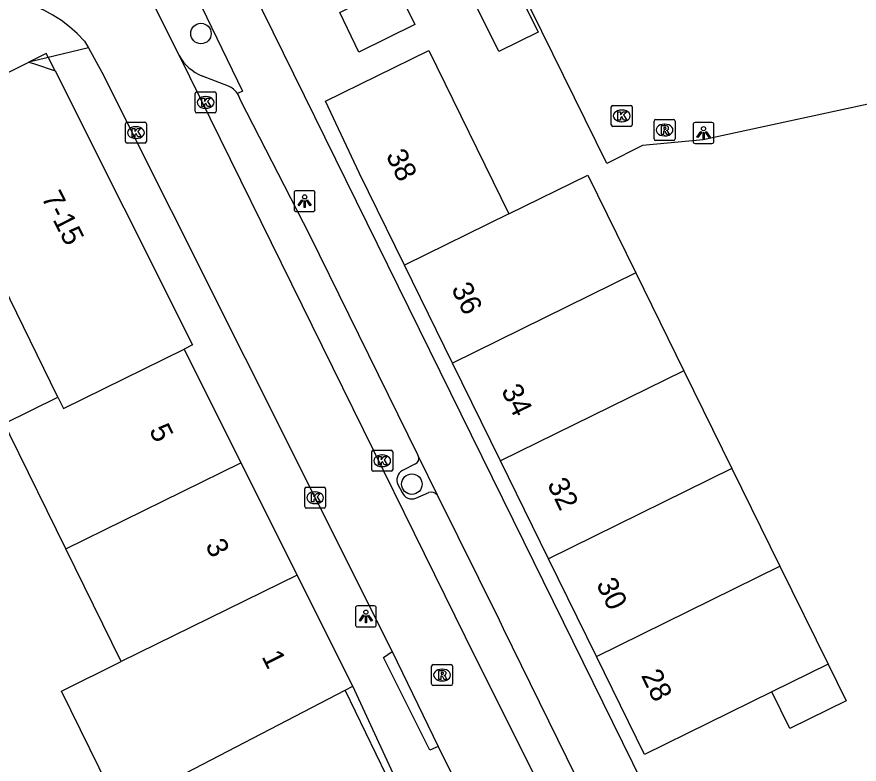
# Model space of a CAD drawing. Extents: x 162172 to 163187, y 382874 to 383684.
# Drawn here: x 162985.13 to 163025.35, y 383461.4 to 383497.07 of the extents above; entities that cross this region are included whole.
import ezdxf

# ---------------------------------------------------------------- set-up
doc = ezdxf.new("R2010")
doc.units = 0
for name, color, linetype in [('IMGEO_Boom', 7, 'Continuous'), ('IMGEO_Kolk', 7, 'Continuous'), ('IMGEO_Lichtpunt', 7, 'Continuous'), ('IMGEO_Pand', 7, 'Continuous'), ('IMGEO_Pand_nummerreeks', 7, 'Continuous'), ('IMGEO_Pand_overbouw', 7, 'Continuous'), ('IMGEO_Parkeervlak_open', 7, 'Continuous'), ('IMGEO_Rijbaan_lokaal_open', 7, 'Continuous'), ('IMGEO_Rioolput', 7, 'Continuous'), ('IMGEO_Voetpad_open', 7, 'Continuous')]:
    doc.layers.add(name, color=color, linetype=linetype)

msp = doc.modelspace()

# ---------------------------------------------------------------- linework, layer by layer
at = {"layer": 'IMGEO_Boom'}
for centre in [(162993.925, 383496.272), (163003.996, 383474.763)]:
    msp.add_circle(centre, 0.489, dxfattribs=at)
at = {"layer": 'IMGEO_Kolk'}
for p, q in [((162993.648, 383492.559), (162993.648, 383493.411)), ((162993.723, 383493.485), (162994.575, 383493.485)), ((162994.649, 383493.411), (162994.649, 383492.559)), ((162994.136, 383493.265), (162994.161, 383493.265)), ((162994.159, 383492.705), (162994.134, 383492.705)), ((163013.515, 383491.915), (163013.515, 383492.767)), ((163013.59, 383492.841), (163014.442, 383492.841)), ((163014.003, 383492.621), (163014.028, 383492.621)), ((163014.516, 383492.767), (163014.516, 383491.915)), ((162994.575, 383492.485), (162993.723, 383492.485)), ((162990.321, 383491.116), (162990.321, 383491.968)), ((162990.396, 383492.042), (162991.248, 383492.042)), ((162990.809, 383491.822), (162990.834, 383491.822)), ((162991.322, 383491.968), (162991.322, 383491.116)), ((163014.442, 383491.841), (163013.59, 383491.841)), ((163014.026, 383492.061), (163014.001, 383492.061)), ((162991.248, 383491.042), (162990.396, 383491.042)), ((162990.832, 383491.262), (162990.807, 383491.262)), ((163002.079, 383475.45), (163002.079, 383476.302)), ((163002.154, 383476.376), (163003.006, 383476.376)), ((163002.567, 383476.156), (163002.592, 383476.156)), ((163003.08, 383476.302), (163003.08, 383475.45)), ((163003.006, 383475.376), (163002.154, 383475.376)), ((163002.59, 383475.596), (163002.565, 383475.596)), ((162998.877, 383473.687), (162998.877, 383474.539)), ((162998.952, 383474.613), (162999.804, 383474.613)), ((162999.878, 383474.539), (162999.878, 383473.687)), ((162999.365, 383474.393), (162999.39, 383474.393)), ((162999.388, 383473.833), (162999.363, 383473.833)), ((162999.804, 383473.613), (162998.952, 383473.613))]:
    msp.add_line(p, q, dxfattribs=at)
for points in [[(162993.648, 383492.559), (162993.648, 383493.411)], [(162993.723, 383493.485), (162994.575, 383493.485)], [(162994.649, 383493.411), (162994.649, 383492.559)], [(162993.969, 383493.185), (162994.092, 383493.185), (162994.092, 383493.034), (162994.222, 383493.185), (162994.386, 383493.185), (162994.24, 383493.034), (162994.393, 383492.785), (162994.241, 383492.785), (162994.156, 383492.949), (162994.092, 383492.882), (162994.092, 383492.785), (162993.969, 383492.785), (162993.969, 383493.185)], [(163013.515, 383491.915), (163013.515, 383492.767)], [(163013.59, 383492.841), (163014.442, 383492.841)], [(163014.516, 383492.767), (163014.516, 383491.915)], [(162994.575, 383492.485), (162993.723, 383492.485)], [(163013.836, 383492.541), (163013.959, 383492.541), (163013.959, 383492.39), (163014.089, 383492.541), (163014.253, 383492.541), (163014.107, 383492.39), (163014.26, 383492.141), (163014.108, 383492.141), (163014.023, 383492.305), (163013.959, 383492.238), (163013.959, 383492.141), (163013.836, 383492.141), (163013.836, 383492.541)], [(162990.321, 383491.116), (162990.321, 383491.968)], [(162990.396, 383492.042), (162991.248, 383492.042)], [(162991.322, 383491.968), (162991.322, 383491.116)], [(163014.442, 383491.841), (163013.59, 383491.841)], [(162990.642, 383491.742), (162990.765, 383491.742), (162990.765, 383491.591), (162990.895, 383491.742), (162991.059, 383491.742), (162990.913, 383491.591), (162991.066, 383491.342), (162990.914, 383491.342), (162990.829, 383491.506), (162990.765, 383491.439), (162990.765, 383491.342), (162990.642, 383491.342), (162990.642, 383491.742)], [(162991.248, 383491.042), (162990.396, 383491.042)], [(163002.079, 383475.45), (163002.079, 383476.302)], [(163002.154, 383476.376), (163003.006, 383476.376)], [(163002.4, 383476.076), (163002.523, 383476.076), (163002.523, 383475.925), (163002.653, 383476.076), (163002.817, 383476.076), (163002.671, 383475.925), (163002.824, 383475.676), (163002.672, 383475.676), (163002.587, 383475.84), (163002.523, 383475.773), (163002.523, 383475.676), (163002.4, 383475.676), (163002.4, 383476.076)], [(163003.08, 383476.302), (163003.08, 383475.45)], [(163003.006, 383475.376), (163002.154, 383475.376)], [(162998.877, 383473.687), (162998.877, 383474.539)], [(162998.952, 383474.613), (162999.804, 383474.613)], [(162999.878, 383474.539), (162999.878, 383473.687)], [(162999.198, 383474.313), (162999.321, 383474.313), (162999.321, 383474.162), (162999.451, 383474.313), (162999.615, 383474.313), (162999.469, 383474.162), (162999.622, 383473.913), (162999.47, 383473.913), (162999.385, 383474.077), (162999.321, 383474.01), (162999.321, 383473.913), (162999.198, 383473.913), (162999.198, 383474.313)], [(162999.804, 383473.613), (162998.952, 383473.613)]]:
    msp.add_lwpolyline(points, dxfattribs=at)
for centre, start, end in [((162993.725, 383493.409), 91.552, 178.448), ((162993.725, 383493.409), 91.552, 178.448), ((162994.573, 383493.409), 1.552, 88.448), ((162994.573, 383493.409), 1.552, 88.448), ((162993.725, 383492.561), 181.552, 268.448), ((162993.725, 383492.561), 181.552, 268.448), ((162994.573, 383492.561), 271.552, 358.448), ((162994.573, 383492.561), 271.552, 358.448), ((163013.592, 383492.765), 91.552, 178.448), ((163013.592, 383492.765), 91.552, 178.448), ((163014.44, 383492.765), 1.552, 88.448), ((163014.44, 383492.765), 1.552, 88.448), ((162990.398, 383491.966), 91.552, 178.448), ((162990.398, 383491.966), 91.552, 178.448), ((162991.246, 383491.966), 1.552, 88.448), ((162991.246, 383491.966), 1.552, 88.448), ((163013.592, 383491.917), 181.552, 268.448), ((163013.592, 383491.917), 181.552, 268.448), ((163014.44, 383491.917), 271.552, 358.448), ((163014.44, 383491.917), 271.552, 358.448), ((162990.398, 383491.118), 181.552, 268.448), ((162990.398, 383491.118), 181.552, 268.448), ((162991.246, 383491.118), 271.552, 358.448), ((162991.246, 383491.118), 271.552, 358.448), ((163002.156, 383476.3), 91.552, 178.448), ((163002.156, 383476.3), 91.552, 178.448), ((163003.004, 383476.3), 1.552, 88.448), ((163003.004, 383476.3), 1.552, 88.448), ((163002.156, 383475.452), 181.552, 268.448), ((163002.156, 383475.452), 181.552, 268.448), ((163003.004, 383475.452), 271.552, 358.448), ((163003.004, 383475.452), 271.552, 358.448), ((162998.954, 383474.537), 91.552, 178.448), ((162998.954, 383474.537), 91.552, 178.448), ((162999.802, 383474.537), 1.552, 88.448), ((162999.802, 383474.537), 1.552, 88.448), ((162998.954, 383473.689), 181.552, 268.448), ((162998.954, 383473.689), 181.552, 268.448), ((162999.802, 383473.689), 271.552, 358.448), ((162999.802, 383473.689), 271.552, 358.448)]:
    msp.add_arc(centre, 0.0765, start, end, dxfattribs=at)
for centre, major_axis, ratio, start_param, end_param in [((162994.135, 383492.985), (-0.387, 0.002), 0.722429, 4.712389, 7.853982), ((162994.16, 383492.985), (-0.39, 0.002), 0.717154, 1.570796, 4.712389), ((163014.002, 383492.341), (-0.387, 0.002), 0.722429, 4.712389, 7.853982), ((163014.027, 383492.341), (-0.39, 0.002), 0.717154, 1.570796, 4.712389), ((162990.808, 383491.542), (-0.387, 0.002), 0.722429, 4.712389, 7.853982), ((162990.833, 383491.542), (-0.39, 0.002), 0.717154, 1.570796, 4.712389), ((163002.566, 383475.876), (-0.387, 0.002), 0.722429, 4.712389, 7.853982), ((163002.591, 383475.876), (-0.39, 0.002), 0.717154, 1.570796, 4.712389), ((162999.364, 383474.113), (-0.387, 0.002), 0.722429, 4.712389, 7.853982), ((162999.389, 383474.113), (-0.39, 0.002), 0.717154, 1.570796, 4.712389)]:
    msp.add_ellipse(centre, major_axis=major_axis, ratio=ratio, start_param=start_param, end_param=end_param, dxfattribs=at)
at = {"layer": 'IMGEO_Lichtpunt'}
for p, q in [((163017.423, 383491.928), (163017.423, 383491.121)), ((163017.423, 383491.928), (163017.423, 383491.121)), ((163018.325, 383492.023), (163017.517, 383492.023)), ((163018.325, 383492.023), (163017.517, 383492.023)), ((163018.419, 383491.121), (163018.419, 383491.928)), ((163018.419, 383491.121), (163018.419, 383491.928)), ((163017.517, 383491.027), (163018.325, 383491.027)), ((163017.517, 383491.027), (163018.325, 383491.027)), ((162998.374, 383488.674), (162998.374, 383487.867)), ((162998.374, 383488.674), (162998.374, 383487.867)), ((162999.276, 383488.769), (162998.468, 383488.769)), ((162999.276, 383488.769), (162998.468, 383488.769)), ((162999.37, 383487.867), (162999.37, 383488.674)), ((162999.37, 383487.867), (162999.37, 383488.674)), ((162998.468, 383487.773), (162999.276, 383487.773)), ((162998.468, 383487.773), (162999.276, 383487.773)), ((163001.301, 383468.852), (163001.301, 383468.045)), ((163001.301, 383468.852), (163001.301, 383468.045)), ((163002.203, 383468.947), (163001.395, 383468.947)), ((163002.203, 383468.947), (163001.395, 383468.947)), ((163002.297, 383468.045), (163002.297, 383468.852)), ((163002.297, 383468.045), (163002.297, 383468.852)), ((163001.395, 383467.951), (163002.203, 383467.951)), ((163001.395, 383467.951), (163002.203, 383467.951))]:
    msp.add_line(p, q, dxfattribs=at)
for points in [[(163017.797, 383491.592), (163017.836, 383491.564), (163017.648, 383491.302), (163017.61, 383491.329), (163017.797, 383491.592)], [(163017.899, 383491.544), (163017.946, 383491.544), (163017.946, 383491.222), (163017.899, 383491.222), (163017.899, 383491.544)], [(163018.009, 383491.564), (163018.047, 383491.591), (163018.234, 383491.329), (163018.195, 383491.301), (163018.009, 383491.564)], [(162998.748, 383488.338), (162998.787, 383488.31), (162998.599, 383488.048), (162998.561, 383488.075), (162998.748, 383488.338)], [(162998.85, 383488.29), (162998.897, 383488.29), (162998.897, 383487.968), (162998.85, 383487.968), (162998.85, 383488.29)], [(162998.96, 383488.31), (162998.998, 383488.337), (162999.185, 383488.075), (162999.146, 383488.047), (162998.96, 383488.31)], [(163001.675, 383468.516), (163001.714, 383468.488), (163001.526, 383468.226), (163001.488, 383468.253), (163001.675, 383468.516)], [(163001.777, 383468.468), (163001.824, 383468.468), (163001.824, 383468.146), (163001.777, 383468.146), (163001.777, 383468.468)], [(163001.887, 383468.488), (163001.925, 383468.515), (163002.112, 383468.253), (163002.073, 383468.225), (163001.887, 383468.488)]]:
    msp.add_lwpolyline(points, dxfattribs=at)
for centre in [(163017.922, 383491.726), (162998.873, 383488.472), (163001.8, 383468.65)]:
    msp.add_circle(centre, 0.0994, dxfattribs=at)
for centre, start, end in [((163017.517, 383491.928), 90, 180), ((163017.517, 383491.928), 90, 180), ((163018.325, 383491.928), 0, 90), ((163018.325, 383491.928), 0, 90), ((163017.517, 383491.121), 180, 270), ((163017.517, 383491.121), 180, 270), ((163018.325, 383491.121), 270, 0), ((163018.325, 383491.121), 270, 360), ((162998.468, 383488.674), 90, 180), ((162998.468, 383488.674), 90, 180), ((162999.276, 383488.674), 0, 90), ((162999.276, 383488.674), 0, 90), ((162998.468, 383487.867), 180, 270), ((162998.468, 383487.867), 180, 270), ((162999.276, 383487.867), 270, 0), ((162999.276, 383487.867), 270, 360), ((163001.395, 383468.852), 90, 180), ((163001.395, 383468.852), 90, 180), ((163002.203, 383468.852), 0, 90), ((163002.203, 383468.852), 0, 90), ((163001.395, 383468.045), 180, 270), ((163001.395, 383468.045), 180, 270), ((163002.203, 383468.045), 270, 0), ((163002.203, 383468.045), 270, 360)]:
    msp.add_arc(centre, 0.0946, start, end, dxfattribs=at)
at = {"layer": 'IMGEO_Pand'}
for points in [[(163008.71, 383499.01), (163010.019, 383496.344), (163008.141, 383495.418), (163006.828, 383498.083)], [(163001.471, 383495.385), (163000.559, 383497.275), (163003.217, 383498.594), (163004.138, 383496.709), (163001.471, 383495.385)], [(163003.637, 383485.216), (163001.491, 383489.588), (162999.864, 383493.04), (163004.805, 383495.455), (163008.626, 383487.665)], [(162972.65, 383488.397), (162985.706, 383494.911)], [(162985.706, 383494.911), (162985.982, 383494.818), (162986.966, 383494.485), (162993.518, 383481.404), (162993.117, 383481.202)], [(163008.626, 383487.665), (163012.391, 383489.513), (163014.687, 383484.845)], [(163008.626, 383487.665), (163003.637, 383485.216)], [(162987.093, 383478.912), (162986.741, 383479.629), (162983.51, 383486.21), (162979.266, 383484.021), (162981.038, 383480.773)], [(163005.933, 383480.54), (163003.637, 383485.216)], [(163014.687, 383484.845), (163005.933, 383480.54)], [(163014.687, 383484.845), (163016.982, 383480.177)], [(162987.093, 383478.912), (162987.357, 383478.374), (162993.117, 383481.202)], [(162993.117, 383481.202), (162995.833, 383475.777)], [(163008.225, 383475.87), (163005.933, 383480.54)], [(163016.982, 383480.177), (163008.225, 383475.87)], [(163016.982, 383480.177), (163019.278, 383475.508)], [(162984.538, 383477.657), (162987.093, 383478.912)], [(162987.477, 383471.673), (162984.802, 383477.12), (162984.538, 383477.657)], [(162987.477, 383471.673), (162995.833, 383475.777)], [(162995.833, 383475.777), (162998.519, 383470.412)], [(163010.517, 383471.2), (163008.225, 383475.87)], [(163019.278, 383475.508), (163010.517, 383471.2)], [(163019.278, 383475.508), (163021.573, 383470.84)], [(162990.121, 383466.288), (162987.477, 383471.673)], [(163012.81, 383466.531), (163010.517, 383471.2)], [(163012.81, 383466.531), (163021.573, 383470.84)], [(163021.573, 383470.84), (163023.869, 383466.172)], [(162998.519, 383470.412), (162990.121, 383466.288)], [(163001.17, 383465.115), (162998.519, 383470.412)], [(163021.186, 383464.851), (163015.104, 383461.857), (163012.81, 383466.531)], [(162989.974, 383459.38), (162987.269, 383464.887), (162990.121, 383466.288)], [(163023.869, 383466.172), (163024.728, 383464.425), (163022.039, 383463.103), (163021.186, 383464.851)], [(163023.869, 383466.172), (163021.186, 383464.851)], [(162989.974, 383459.38), (162992.826, 383460.781), (163000.803, 383464.924)], [(163000.803, 383464.924), (163001.17, 383465.115)]]:
    msp.add_lwpolyline(points, dxfattribs=at)
at = {"layer": 'IMGEO_Pand_overbouw'}
msp.add_lwpolyline([(162986.966, 383494.485), (162986.635, 383495.138), (162986.541, 383495.323), (162985.706, 383494.911), (162985.982, 383494.818)], close=True, dxfattribs=at)
at = {"layer": 'IMGEO_Parkeervlak_open'}
for points in [[(163030.645, 383493.943), (163017.898, 383491.204), (163015.007, 383490.927), (163013.308, 383490.073), (163005.56, 383505.82), (163005.449, 383505.767)], [(162995.245, 383493.765), (162993.991, 383494.234)], [(163004.167, 383475.731), (163003.541, 383475.406)], [(163003.333, 383474.739), (163003.53, 383474.362)], [(163004.179, 383474.094), (163004.813, 383474.365)]]:
    msp.add_lwpolyline(points, dxfattribs=at)
for centre, radius, start, end in [((162994.86, 383496.334), 2.272, 209.4098, 247.5283), ((162994.788, 383492.802), 1.066, 34.853, 64.6252), ((163004.03, 383475.998), 0.3, 297.1611, 16.9114), ((163003.785, 383474.964), 0.505, 118.9239, 206.4365), ((163003.988, 383474.551), 0.495, 202.4114, 292.7129), ((163004.921, 383474.001), 0.38, 39.4128, 106.5621)]:
    msp.add_arc(centre, radius, start, end, dxfattribs=at)
at = {"layer": 'IMGEO_Rijbaan_lokaal_open'}
for points in [[(162991.058, 383498.883), (162992.88, 383495.218)], [(162988.368, 383495.907), (162988.548, 383495.581)], [(162988.548, 383495.581), (162989.188, 383494.422), (162992.509, 383487.83), (163003.061, 383466.766)], [(162992.88, 383495.218), (163006.534, 383467.465), (163020.451, 383439.634)], [(163003.061, 383466.766), (163005.254, 383462.236)], [(162979.85, 383448.242), (162982.13, 383450.291), (162983.141, 383451.186), (163002.778, 383460.856), (163000.803, 383464.924)], [(163005.254, 383462.236), (163017.487, 383437.656)]]:
    msp.add_lwpolyline(points, dxfattribs=at)
msp.add_arc((162983.645, 383491.688), 6.333, 41.7757, 112.3067, dxfattribs=at)
at = {"layer": 'IMGEO_Rioolput'}
for p, q in [((163015.635, 383492.166), (163016.487, 383492.166)), ((163015.56, 383491.24), (163015.56, 383492.092)), ((163016.048, 383491.946), (163016.073, 383491.946)), ((163016.561, 383492.092), (163016.561, 383491.24)), ((163016.071, 383491.386), (163016.046, 383491.386)), ((163016.487, 383491.166), (163015.635, 383491.166)), ((163004.936, 383465.223), (163004.936, 383466.075)), ((163005.011, 383466.149), (163005.863, 383466.149)), ((163005.937, 383466.075), (163005.937, 383465.223)), ((163005.424, 383465.929), (163005.449, 383465.929)), ((163005.447, 383465.369), (163005.422, 383465.369)), ((163005.863, 383465.149), (163005.011, 383465.149))]:
    msp.add_line(p, q, dxfattribs=at)
for points in [[(163015.635, 383492.166), (163016.487, 383492.166)], [(163015.56, 383491.24), (163015.56, 383492.092)], [(163016.149, 383491.864), (163015.897, 383491.866), (163015.897, 383491.466)], [(163016.075, 383491.785), (163016.021, 383491.785), (163016.021, 383491.704)], [(163016.561, 383492.092), (163016.561, 383491.24)], [(163015.897, 383491.466), (163016.021, 383491.466), (163016.021, 383491.628), (163016.032, 383491.628)], [(163016.021, 383491.704), (163016.073, 383491.704)], [(163016.079, 383491.599), (163016.15, 383491.466), (163016.29, 383491.466), (163016.225, 383491.592)], [(163016.487, 383491.166), (163015.635, 383491.166)], [(163004.936, 383465.223), (163004.936, 383466.075)], [(163005.011, 383466.149), (163005.863, 383466.149)], [(163005.937, 383466.075), (163005.937, 383465.223)], [(163005.525, 383465.847), (163005.273, 383465.849), (163005.273, 383465.449)], [(163005.273, 383465.449), (163005.397, 383465.449), (163005.397, 383465.611), (163005.408, 383465.611)], [(163005.451, 383465.768), (163005.397, 383465.768), (163005.397, 383465.687)], [(163005.397, 383465.687), (163005.449, 383465.687)], [(163005.455, 383465.582), (163005.526, 383465.449), (163005.666, 383465.449), (163005.601, 383465.575)], [(163005.863, 383465.149), (163005.011, 383465.149)]]:
    msp.add_lwpolyline(points, dxfattribs=at)
for centre, radius, start, end in [((163015.637, 383492.09), 0.0765, 91.552, 178.448), ((163015.637, 383492.09), 0.0765, 91.552, 178.448), ((163016.485, 383492.09), 0.0765, 1.552, 88.448), ((163016.485, 383492.09), 0.0765, 1.552, 88.448), ((163016.081, 383491.689), 0.0964, 77.0061, 93.1865), ((163016.095, 383491.746), 0.0378, 276.6634, 79.6772), ((163016.148, 383491.754), 0.109, 350.3612, 89.416), ((163016.031, 383491.575), 0.0533, 26.0293, 88.6989), ((163016.057, 383491.893), 0.19, 274.7715, 282.9687), ((163016.146, 383491.754), 0.112, 277.5842, 350.9817), ((163016.13, 383491.539), 0.108, 29.5134, 73.7905), ((163015.637, 383491.242), 0.0765, 181.552, 268.448), ((163015.637, 383491.242), 0.0765, 181.552, 268.448), ((163016.485, 383491.242), 0.0765, 271.552, 358.448), ((163016.485, 383491.242), 0.0765, 271.552, 358.448), ((163005.013, 383466.073), 0.0765, 91.552, 178.448), ((163005.013, 383466.073), 0.0765, 91.552, 178.448), ((163005.861, 383466.073), 0.0765, 1.552, 88.448), ((163005.861, 383466.073), 0.0765, 1.552, 88.448), ((163005.407, 383465.558), 0.0533, 26.0293, 88.6989), ((163005.433, 383465.876), 0.19, 274.7715, 282.9687), ((163005.457, 383465.672), 0.0964, 77.0061, 93.1865), ((163005.471, 383465.729), 0.0378, 276.6634, 79.6772), ((163005.524, 383465.737), 0.109, 350.3612, 89.416), ((163005.522, 383465.737), 0.112, 277.5842, 350.9817), ((163005.506, 383465.522), 0.108, 29.5134, 73.7905), ((163005.013, 383465.225), 0.0765, 181.552, 268.448), ((163005.013, 383465.225), 0.0765, 181.552, 268.448), ((163005.861, 383465.225), 0.0765, 271.552, 358.448), ((163005.861, 383465.225), 0.0765, 271.552, 358.448)]:
    msp.add_arc(centre, radius, start, end, dxfattribs=at)
for centre, major_axis, ratio, start_param, end_param in [((163016.047, 383491.666), (-0.387, 0.002), 0.722429, 4.712389, 7.853982), ((163016.072, 383491.666), (-0.39, 0.002), 0.717154, 1.570796, 4.712389), ((163005.423, 383465.649), (-0.387, 0.002), 0.722429, 4.712389, 7.853982), ((163005.448, 383465.649), (-0.39, 0.002), 0.717154, 1.570796, 4.712389)]:
    msp.add_ellipse(centre, major_axis=major_axis, ratio=ratio, start_param=start_param, end_param=end_param, dxfattribs=at)
at = {"layer": 'IMGEO_Voetpad_open'}
for points in [[(163021.781, 383446.945), (163015.478, 383459.529), (163009.334, 383472.03), (162996.365, 383498.395), (162990.94, 383509.523)], [(162992.057, 383499.264), (162992.961, 383499.609), (162995.904, 383493.527), (162995.663, 383493.411)], [(162988.548, 383495.581), (162985.706, 383494.911)], [(163004.317, 383476.085), (163004.276, 383476.168), (162999.13, 383486.639), (162995.815, 383493.087)], [(163005.215, 383474.242), (163004.317, 383476.085)], [(163012.261, 383459.949), (163008.377, 383467.857), (163008.172, 383468.27), (163005.215, 383474.242)], [(163005.254, 383462.236), (163004.86, 383462.065), (163002.634, 383466.492), (163003.061, 383466.766)], [(163003.769, 383459.502), (163001.17, 383465.115)]]:
    msp.add_lwpolyline(points, dxfattribs=at)
msp.add_arc((162994.794, 383492.806), 1.059, 15.4078, 34.8581, dxfattribs=at)

# ---------------------------------------------------------------- texts
at = {"layer": 'IMGEO_Pand_nummerreeks'}
for s, rotation, p in [('38', 296.1439, (163002.736, 383490.457)), ('7-15', 297.0892, (162986.286, 383488.451)), ('36', 296.1439, (163005.859, 383484.094)), ('34', 296.1439, (163008.243, 383479.239)), ('5', 295.8746, (162991.433, 383477.343)), ('32', 296.1439, (163010.44, 383474.762)), ('3', 297.518, (162994.11, 383471.836)), ('30', 296.1439, (163012.78, 383469.995)), ('1', 296.5392, (162996.806, 383466.532)), ('28', 296.1439, (163014.923, 383465.629))]:
    msp.add_text(s, height=1, rotation=rotation, dxfattribs=at).set_placement(p)

doc.saveas('drawing.dxf')
